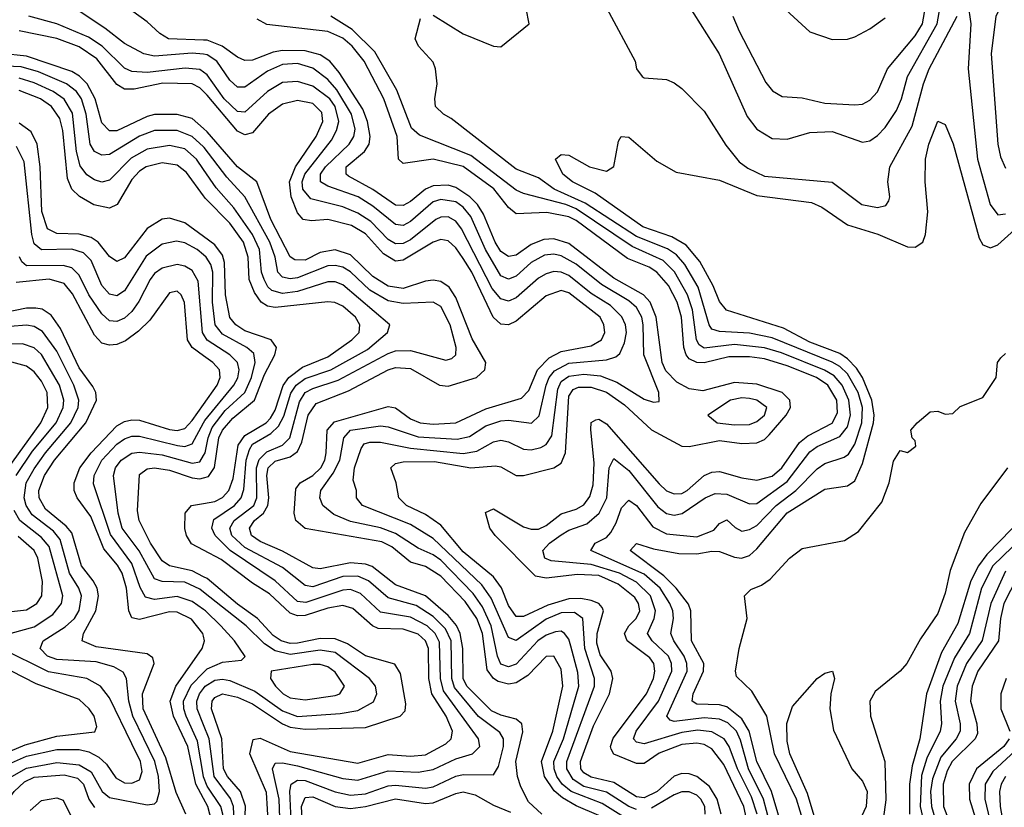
# Model space of a CAD drawing. Header units: inches. Extents: x 990535 to 1117859, y 769386 to 892122.
# Tile 270 of 656: x 1029512 to 1032127, y 872928 to 875021. Entities that reach past the tile are written whole.
import ezdxf

# ---------------------------------------------------------------- set-up
doc = ezdxf.new("R2010")
doc.units = ezdxf.units.IN
doc.header["$MEASUREMENT"] = 0
doc.layers.add('B0827', color=7, linetype='Continuous')
doc.layers.add('B0837', color=7, linetype='Continuous')

msp = doc.modelspace()

# ---------------------------------------------------------------- linework, layer by layer
at = {"layer": 'B0827', "color": 5}
for points, elevation in [([(1030000, 874966.2), (1029907.4, 874970), (1029883.9, 874983.9), (1029850, 875015.2), (1029774.6, 875070), (1029762.6, 875090), (1029787.9, 875110), (1029878.6, 875150), (1029892.2, 875170), (1029887.7, 875210), (1029906.2, 875270), (1029907.4, 875310), (1029898.7, 875338.7), (1029870, 875397.2), (1029849.4, 875490), (1029847, 875527), (1029857.7, 875590), (1029854.7, 875614.7), (1029844.3, 875644.3), (1029767.7, 875747.8), (1029682.1, 875822.1), (1029606.4, 875866.4), (1029470, 875911.4)], 3320), ([(1030000, 874928.6), (1029970, 874931.7), (1029870, 874923.6), (1029841.8, 874930), (1029790, 874957), (1029737.9, 874997.9), (1029629.6, 875069.6)], 3340), ([(1030000, 874881.5), (1029990, 874888.7), (1029951.6, 874891.6), (1029850, 874880.7), (1029810, 874882.6), (1029790, 874891.5), (1029730.7, 874950.7), (1029694.1, 874974.1), (1029610, 875009.3), (1029536.3, 875030)], 3360), ([(1030000, 874829.9), (1029990, 874839.7), (1029970, 874850), (1029891.7, 874851.7), (1029816, 874836), (1029790, 874835.8), (1029770, 874848.7), (1029716.4, 874916.4), (1029670, 874948.3), (1029610, 874970.5), (1029510, 874991.2)], 3380), ([(1030000, 874731.1), (1029970, 874757.8), (1029930, 874769.1), (1029870, 874768.7), (1029850, 874763.5), (1029770, 874725.4), (1029750, 874725.3), (1029730, 874746.5), (1029712, 874810), (1029691.3, 874850), (1029670.7, 874870.7), (1029650, 874883), (1029530, 874923.7), (1029330, 874945.1)], 3420), ([(1030000, 874682.6), (1029970, 874710.6), (1029930, 874726.5), (1029870, 874725.8), (1029830, 874711.2), (1029750, 874662.7), (1029730, 874660.8), (1029710, 874670.8), (1029698.7, 874690), (1029688.2, 874770), (1029675.9, 874810), (1029662.4, 874830), (1029635.9, 874850), (1029562.1, 874882.1), (1029515.4, 874895.4), (1029350, 874902.8)], 3440), ([(1030000, 874622.9), (1029981.4, 874650), (1029950, 874677.3), (1029910, 874686.7), (1029850, 874676.5), (1029807.7, 874652.3), (1029750, 874594.5), (1029730, 874589.2), (1029710, 874595.3), (1029690, 874608.5), (1029672.5, 874632.5), (1029663, 874670), (1029652.2, 874772.2), (1029629.6, 874809.6), (1029600.6, 874830), (1029550, 874853.2), (1029510, 874865.5)], 3460), ([(1030000, 874552.5), (1029954.5, 874614.5), (1029930, 874633.8), (1029890, 874640.2), (1029847.5, 874630), (1029830, 874618.4), (1029810, 874595.9), (1029770.4, 874529.6), (1029750, 874520.1), (1029708.9, 874528.9), (1029670.8, 874550.8), (1029650.2, 874570.2), (1029639.1, 874599.1), (1029625.9, 874725.9), (1029618, 874758), (1029596.3, 874790), (1029566.7, 874810), (1029510, 874832.2)], 3480), ([(1030000, 874444.4), (1029950, 874480.5), (1029910, 874493.4), (1029890, 874490.7), (1029850, 874465.5), (1029790, 874388.2), (1029770, 874378.5), (1029750, 874391.8), (1029720.3, 874430), (1029701.8, 874441.8), (1029670, 874450.8), (1029610, 874452.6), (1029585.4, 874465.4), (1029570.8, 874510.8), (1029566.4, 874630), (1029557.8, 874690), (1029542.4, 874722.4), (1029510, 874745.9)], 3520), ([(1030000, 874395.9), (1029983.1, 874410), (1029950, 874427.5), (1029928.2, 874431.8), (1029890, 874424.4), (1029847.8, 874392.2), (1029790, 874300.3), (1029770, 874287.4), (1029750, 874291.6), (1029730, 874314.6), (1029701.2, 874381.2), (1029681.2, 874401.2), (1029650, 874410.6), (1029570, 874408.8), (1029550, 874424.9), (1029543.8, 874450), (1029523.3, 874643.3), (1029503.7, 874683.7)], 3540), ([(1030000, 874185.4), (1029997.2, 874190), (1029985.6, 874325.6), (1029970, 874354.7), (1029950, 874365.9), (1029930, 874369.9), (1029890, 874360.9), (1029870, 874346.1), (1029858.1, 874330), (1029828.5, 874271.5), (1029810, 874245.2), (1029790, 874227.4), (1029770, 874218.8), (1029750, 874220.5), (1029730, 874239.1), (1029695.3, 874290), (1029670, 874342.3), (1029650, 874361.1), (1029627.5, 874367.5), (1029530, 874366.9), (1029517, 874377), (1029511, 874391)], 3560), ([(1030000, 874127.9), (1029969.8, 874149.8), (1029957, 874170), (1029949.1, 874269.1), (1029940.7, 874290), (1029930, 874299.2), (1029910, 874295), (1029857.5, 874222.5), (1029827.3, 874192.7), (1029792.5, 874167.5), (1029770, 874158.1), (1029750, 874155.9), (1029730, 874161.5), (1029710, 874182.8), (1029652.4, 874292.4), (1029630, 874319.7), (1029590, 874331.2), (1029502.6, 874322.6)], 3580), ([(1029952.6, 872910), (1029927.3, 872967.3), (1029899.9, 873059.9), (1029840, 873190), (1029838, 873230), (1029868.6, 873310), (1029865.3, 873325.3), (1029850, 873335.6), (1029714.9, 873354.9), (1029677.6, 873370), (1029681.6, 873390), (1029714.3, 873450), (1029720.7, 873490), (1029717.3, 873510), (1029707.3, 873530), (1029676.3, 873570), (1029650, 873657.1), (1029635.5, 873675.5), (1029580.4, 873720.4), (1029563.3, 873750), (1029562.4, 873770), (1029577.7, 873810), (1029603.8, 873850), (1029687.4, 873950), (1029715.3, 874010), (1029713.9, 874030), (1029705.8, 874045.8), (1029670, 874095.9), (1029619.8, 874199.8), (1029595.6, 874235.6), (1029571.4, 874251.4), (1029554.4, 874254.4), (1029530, 874253.9), (1029470, 874241.7)], 3620), ([(1029490.5, 873010), (1029530, 873031.7), (1029610, 873046.8), (1029670, 873040.9), (1029702, 873022), (1029730.4, 872970.4), (1029750, 872954.3), (1029850, 872935), (1029870, 872937.3), (1029876.4, 872943.6), (1029883.5, 872970), (1029880.2, 873010), (1029870.3, 873050), (1029812.6, 873170), (1029801.7, 873210), (1029795.5, 873270), (1029786.9, 873286.9), (1029761.5, 873301.5), (1029714.9, 873314.9), (1029610, 873321.2), (1029585.6, 873330), (1029566.3, 873350), (1029574.2, 873370), (1029632.5, 873407.5), (1029657.4, 873430), (1029670, 873451), (1029675.8, 873490), (1029669, 873510), (1029644.4, 873550), (1029619.6, 873639.6), (1029601.4, 873661.4), (1029545, 873705), (1029529, 873730), (1029523.4, 873750), (1029529.2, 873790), (1029550, 873827.2), (1029580, 873870), (1029647.2, 873950), (1029667, 873990), (1029668.7, 874010), (1029655.4, 874050), (1029610, 874140.1), (1029572.5, 874192.5), (1029550, 874205.8), (1029530, 874209.2), (1029442.3, 874202.3)], 3640), ([(1029502.7, 873810), (1029545.8, 873874.2), (1029608.4, 873950), (1029627.2, 873990), (1029628.6, 874010), (1029617.1, 874050), (1029570, 874131.2), (1029550, 874149), (1029519.6, 874159.6), (1029430, 874158.8)], 3660), ([(1029476.8, 873823.2), (1029567.8, 873950), (1029586.7, 873990), (1029584.6, 874030), (1029570, 874060.1), (1029550, 874085.1), (1029530, 874100.3), (1029490.6, 874110.6)], 3680), ([(1030000, 873382.4), (1029998.5, 873390), (1029968.1, 873428.1), (1029930, 873446.8), (1029910, 873447.6), (1029830, 873426.7), (1029810, 873431.1), (1029801.5, 873450), (1029795, 873510), (1029784, 873550), (1029771.7, 873571.7), (1029735.2, 873615.2), (1029700.9, 873700.9), (1029664, 873750), (1029656.3, 873770), (1029656.6, 873790), (1029671.8, 873830), (1029701.9, 873870), (1029770, 873941.2), (1029790, 873953.2), (1029810, 873957.9), (1029830, 873956.4), (1029910, 873932.2), (1029930, 873929), (1029950, 873934.4), (1029970, 873956.1), (1030000, 873998.7)], 3580), ([(1030000, 873453.5), (1029970, 873475), (1029930, 873488.1), (1029870, 873480.2), (1029846.2, 873486.2), (1029832, 873512), (1029810, 873575.5), (1029752.9, 873652.9), (1029707.9, 873787.9), (1029709.7, 873810), (1029729.7, 873850), (1029770, 873893.2), (1029790, 873907.4), (1029810, 873914), (1029830, 873914.1), (1029930.6, 873889.4), (1029950, 873886.6), (1029970, 873893.8), (1030000, 873949.2)], 3560), ([(1030000, 873499.8), (1029990, 873507.7), (1029950, 873526), (1029890, 873528.4), (1029870, 873535.4), (1029829.4, 873609.4), (1029784.3, 873670), (1029773, 873710), (1029760.5, 873810), (1029766.3, 873830), (1029781, 873850), (1029810, 873868.8), (1029830, 873871.9), (1029890, 873864.9), (1029970, 873842.4), (1029990, 873846.3), (1030000, 873862.9)], 3540), ([(1030000, 873540.8), (1029970, 873556.4), (1029909.8, 873569.8), (1029890, 873583.2), (1029859.4, 873630), (1029828.7, 873690), (1029824.4, 873715.6), (1029830, 873811.9), (1029850, 873827), (1029870, 873830.2), (1029910, 873823.8), (1029970, 873803.9), (1029990, 873800.7), (1030000, 873803.4)], 3520), ([(1029488.9, 873391.1), (1029550, 873407.5), (1029599.6, 873440.4), (1029623.2, 873470), (1029626.3, 873490), (1029590, 873621.3), (1029570, 873645), (1029512.2, 873690), (1029497.1, 873717.1)], 3660), ([(1030000, 873611.6), (1029968.3, 873628.3), (1029954.6, 873650), (1029950, 873668.5), (1029951.1, 873710), (1029968.1, 873730), (1030000, 873735.3)], 3480), ([(1029450, 873443.7), (1029530, 873452.4), (1029557.5, 873470), (1029570.5, 873490), (1029572.3, 873527.7), (1029560.2, 873590), (1029550, 873610.5), (1029507.4, 873647.4)], 3680), ([(1029490, 873046.4), (1029530, 873063.7), (1029610, 873081.5), (1029670, 873081.5), (1029695.3, 873075.3), (1029721.7, 873061.7), (1029742.5, 873042.5), (1029766.9, 873006.9), (1029790, 872993.1), (1029810, 872992.2), (1029830, 873001.3), (1029836.9, 873023.1), (1029832.2, 873050), (1029810, 873096.4), (1029750, 873218.7), (1029726.2, 873250), (1029690, 873270.7), (1029588.4, 873288.4), (1029463.2, 873350)], 3660), ([(1030000, 872951.8), (1029979.5, 872990), (1029958.4, 873090), (1029920.5, 873170), (1029911.4, 873210), (1029926.5, 873250), (1029996.8, 873350), (1030000, 873361.2)], 3580), ([(1029470, 873070.4), (1029526.1, 873093.9), (1029610, 873116.8), (1029711.5, 873128.5), (1029717, 873143), (1029709.5, 873170), (1029696.7, 873190), (1029670, 873214.8), (1029555.8, 873255.8), (1029490, 873289.9)], 3680), ([(1030000, 873009.4), (1029999.8, 873010), (1029984.2, 873104.2), (1029954.1, 873170), (1029947.4, 873190), (1029946.8, 873210), (1029967.2, 873252.8), (1030000, 873286.2)], 3560), ([(1030000, 873147.5), (1029982.8, 873190), (1029982.4, 873210), (1029989.2, 873230), (1030000, 873244.1)], 3540), ([(1029386.6, 872813.4), (1029496.7, 872970), (1029524.2, 872995.8), (1029550, 873007.8), (1029630, 873014.7), (1029665.3, 873005.3), (1029680.8, 872990), (1029695.4, 872950), (1029710, 872927.9)], 3620), ([(1029539.9, 872920.1), (1029570, 872946.5), (1029610, 872953.3), (1029627.1, 872947.1), (1029653.4, 872893.4)], 3580)]:
    msp.add_lwpolyline(points, dxfattribs=dict(at, elevation=elevation))
at = {"layer": 'B0837', "color": 5}
for points, elevation in [([(1031405.5, 875030), (1031422.3, 874990), (1031493.4, 874853.4), (1031511.2, 874831.2), (1031536.7, 874816.7), (1031590, 874813.3), (1031650, 874799.1), (1031730, 874794.5), (1031750, 874796.4), (1031770, 874806.9), (1031790, 874828.8), (1031816.4, 874890), (1031890, 874977.7), (1031909.7, 875010), (1031934.3, 875150)], 3280), ([(1031268.9, 875090), (1031369.6, 874930), (1031443.8, 874763.8), (1031470, 874729.4), (1031510, 874705.1), (1031550, 874703.5), (1031610, 874721.2), (1031670, 874723.4), (1031750, 874695.2), (1031770, 874699.1), (1031790, 874712.8), (1031810, 874734.1), (1031840.2, 874779.8), (1031853.6, 874810), (1031869.6, 874870), (1031948.3, 875010), (1031963.8, 875096.2)], 3260), ([(1032136.3, 875090), (1032104.4, 875030), (1032092.4, 874930), (1032109.4, 874690), (1032116.7, 874656.7), (1032130, 874626.2)], 3260), ([(1030610, 875032.6), (1030690, 874983.2), (1030770, 874950.4), (1030790, 874948.2), (1030865.2, 875010), (1030857, 875050)], 3240), ([(1031071.4, 875050), (1031146, 874910), (1031150.3, 874890.3), (1031164.9, 874870), (1031170, 874866), (1031230, 874861.3), (1031250, 874853.1), (1031270, 874837.8), (1031330, 874778), (1031387.4, 874687.4), (1031422.8, 874642.8), (1031446, 874626), (1031490, 874605.1), (1031669.3, 874589.3), (1031748.3, 874530), (1031790, 874522.1), (1031812.6, 874527.4), (1031820.3, 874539.7), (1031823.2, 874550), (1031817.6, 874590), (1031822.5, 874630), (1031882.3, 874737.8), (1031912, 874850), (1031927.1, 874890), (1032001.7, 875030)], 3240), ([(1032030, 875064.9), (1032038.2, 875010), (1032030.7, 874890), (1032055.3, 874650), (1032089, 874530), (1032110, 874502.6), (1032130, 874504.9)], 3240), ([(1031444.1, 872890), (1031435.3, 872930), (1031381.7, 873041.7), (1031350, 873083.6), (1031330, 873094.7), (1031310, 873098.9), (1031270, 873095.2), (1031210, 873072), (1031170, 873044.9), (1031150, 873044.2), (1031089.6, 873069.6), (1031082.7, 873082.7), (1031081, 873090), (1031088.1, 873111.9), (1031176.9, 873230), (1031195.3, 873270), (1031198.8, 873290), (1031195.8, 873310), (1031185.2, 873325.2), (1031125.2, 873370), (1031118.4, 873390), (1031129.2, 873410), (1031149.2, 873430), (1031158.5, 873450), (1031155.7, 873470), (1031145.4, 873485.4), (1031101.2, 873521.2), (1031050, 873544.3), (1030993.2, 873546.8), (1030910, 873536.8), (1030882, 873542), (1030774.6, 873650), (1030760.4, 873670), (1030748.9, 873711.1), (1030770, 873721.2), (1030850, 873673.4), (1030870, 873667), (1030890, 873667.4), (1030910, 873676.5), (1030950, 873707.6), (1030990, 873720.3), (1031010, 873731.9), (1031026.1, 873753.9), (1031035.1, 873784.9), (1031037.4, 873842.6), (1031028.4, 873931.6), (1031030, 873950.7), (1031042.4, 873957.6), (1031050, 873959), (1031070, 873947), (1031210, 873787.8), (1031230, 873769.1), (1031250, 873760.6), (1031270, 873761.9), (1031284.7, 873770), (1031330, 873809.3), (1031350, 873818.7), (1031370, 873819.9), (1031430, 873803.4), (1031470, 873797.6), (1031510, 873807.6), (1031536.4, 873830), (1031582.7, 873897.3), (1031605, 873915), (1031670, 873948.9), (1031684.1, 873975.9), (1031681.7, 874010), (1031658, 874050), (1031628.3, 874070), (1031550, 874100.9), (1031490, 874119.5), (1031450, 874125.2), (1031395.3, 874124.7), (1031330, 874109.1), (1031310, 874109.6), (1031290, 874119.2), (1031281.5, 874130), (1031275.8, 874150), (1031269.6, 874230), (1031258.1, 874270), (1031234.7, 874314.7), (1031204.4, 874350), (1031183.3, 874363.3), (1031126.3, 874386.3), (1030990, 874487.1), (1030970, 874497.2), (1030912, 874508), (1030830, 874504.6), (1030810, 874521.4), (1030771.4, 874571.4), (1030690, 874630.3), (1030610, 874650.2), (1030530, 874638.4), (1030517.7, 874650), (1030514.5, 874710), (1030478.5, 874810), (1030426.6, 874910), (1030394.7, 874950), (1030370, 874971.2), (1030330, 874988.9), (1030167.7, 875007.7), (1030142.2, 875022.2)], 3280), ([(1031470.5, 872910), (1031455.6, 872955.6), (1031418.1, 873030), (1031396, 873090), (1031382.7, 873110), (1031350, 873129.1), (1031313.3, 873133.3), (1031270, 873126.6), (1031170, 873096.7), (1031150, 873100.9), (1031142.4, 873110), (1031148.8, 873130), (1031208.7, 873210), (1031243.5, 873290), (1031243.1, 873310), (1031234.7, 873330), (1031191.7, 873370), (1031179.2, 873390), (1031197, 873430), (1031200.4, 873450), (1031186.8, 873490), (1031150, 873526.5), (1031104.5, 873550), (1031030, 873572.8), (1030923.1, 873583.1), (1030906.5, 873590), (1030901.2, 873610), (1030919.2, 873630), (1030950, 873652.1), (1030970, 873664.2), (1031018.3, 873681.7), (1031050.5, 873709.5), (1031071, 873750), (1031077.4, 873830), (1031090, 873854.9), (1031130, 873822.6), (1031206.7, 873726.7), (1031230, 873708.3), (1031250, 873703.9), (1031271.3, 873708.7), (1031332.2, 873750), (1031358.5, 873761.5), (1031390, 873760.2), (1031450, 873734.8), (1031470, 873735.7), (1031550, 873793.5), (1031610, 873872.8), (1031630, 873886.7), (1031690, 873913.4), (1031710, 873939.2), (1031718.7, 873970), (1031714.1, 874010), (1031696.3, 874050), (1031674.8, 874074.8), (1031649.7, 874089.7), (1031535.5, 874135.5), (1031490, 874149.1), (1031410, 874158.1), (1031330, 874147.9), (1031316.7, 874156.7), (1031308.9, 874170), (1031298.3, 874250), (1031285.1, 874290), (1031250.6, 874350.6), (1031221.1, 874381.1), (1031138.2, 874418.2), (1030990, 874517.8), (1030961.9, 874530), (1030850, 874558.7), (1030830, 874568.1), (1030710, 874659.8), (1030573.6, 874713.6), (1030552.4, 874732.4), (1030513, 874833), (1030455, 874935), (1030394.5, 874994.5), (1030338, 875030)], 3260), ([(1031503.3, 872890), (1031486.9, 872950), (1031447.7, 873030), (1031426.4, 873106.4), (1031415.2, 873130), (1031392.3, 873152.3), (1031370, 873162), (1031330, 873165.8), (1031250, 873156.2), (1031239.6, 873159.6), (1031230.3, 873170), (1031284.2, 873290), (1031284.1, 873310), (1031276.2, 873330), (1031249.2, 873370), (1031241.1, 873390), (1031248.2, 873430), (1031246.9, 873450), (1031238.9, 873470), (1031213, 873510), (1031170, 873547.5), (1031029, 873610), (1031039.8, 873630), (1031070, 873645.3), (1031082, 873658), (1031096.4, 873683.6), (1031110, 873723.8), (1031130, 873744.5), (1031150, 873729.6), (1031193.6, 873673.6), (1031230, 873654.6), (1031310, 873646.4), (1031355.5, 873664.5), (1031370, 873682.4), (1031390, 873691.8), (1031411.7, 873671.7), (1031430, 873662.2), (1031450, 873666.3), (1031470, 873677.2), (1031520.6, 873730), (1031573.5, 873770), (1031630, 873827), (1031650, 873841.3), (1031701.9, 873858.1), (1031713.4, 873866.6), (1031730, 873893), (1031748.3, 873950), (1031749.8, 873990), (1031738.4, 874030), (1031710, 874080.2), (1031690, 874099.4), (1031670, 874110.7), (1031510, 874175.6), (1031450, 874188), (1031370, 874192.6), (1031350, 874198.5), (1031342.7, 874210), (1031313.5, 874310), (1031278.5, 874370), (1031255.8, 874395.8), (1031231.9, 874411.9), (1031150, 874444.5), (1031013.5, 874533.5), (1030931.7, 874570), (1030890, 874600.5), (1030830, 874623.7), (1030658.1, 874758.1), (1030637.1, 874770), (1030616.4, 874790), (1030614.6, 874810), (1030620.2, 874850), (1030616.3, 874890), (1030610, 874907.6), (1030571.1, 874950), (1030561.7, 874970), (1030576.1, 875023.9)], 3240), ([(1031546.6, 875046.6), (1031610, 874988.7), (1031670, 874968.4), (1031710, 874968.9), (1031730, 874974.7), (1031770, 874996.4), (1031810, 875025.3)], 3320), ([(1031374.7, 872910), (1031364.4, 872950), (1031343.6, 872983.6), (1031310, 873009.7), (1031290, 873017), (1031270, 873017.9), (1031250, 873010.9), (1031204.9, 872970), (1031170, 872952.9), (1031150, 872956.2), (1031090, 872994.4), (1031030, 873008.2), (1031010, 873019.8), (1031002.2, 873030), (1031000.8, 873050), (1031035.8, 873144.2), (1031078, 873230), (1031087, 873270), (1031083, 873290), (1031053.3, 873333.3), (1031044.3, 873364.3), (1031045.6, 873390), (1031062.6, 873450), (1031058.6, 873458.6), (1031050.3, 873470), (1031030, 873477.6), (1031002.5, 873482.5), (1030970, 873481.7), (1030914.7, 873465.3), (1030850, 873434.7), (1030830, 873434.7), (1030810, 873463.9), (1030791.1, 873511.1), (1030770, 873540.2), (1030690, 873606.8), (1030630, 873677.6), (1030590, 873705.7), (1030539.3, 873730), (1030518.4, 873750), (1030511.6, 873790), (1030497.5, 873830), (1030510, 873841.2), (1030530, 873846.2), (1030613.4, 873846.6), (1030710, 873830.4), (1030775.4, 873835.4), (1030790, 873832.8), (1030830, 873809.7), (1030850, 873809.3), (1030930.2, 873829.8), (1030950, 873842.6), (1030961, 873870), (1030970, 874020.7), (1030982.2, 874037.8), (1030995.9, 874044.1), (1031030, 874044.1), (1031070.7, 874030.7), (1031117.8, 873997.8), (1031190, 873930.9), (1031270, 873887.4), (1031290, 873886.9), (1031370, 873902.3), (1031430, 873894.5), (1031470, 873896.7), (1031490, 873905.3), (1031502.5, 873917.5), (1031547.2, 873970), (1031558.8, 873990), (1031556.9, 874010), (1031536.7, 874030), (1031470, 874052.2), (1031410, 874056.3), (1031325.8, 874034.2), (1031290, 874039.5), (1031257.5, 874057.5), (1031228.1, 874088.1), (1031218.5, 874110), (1031202.2, 874230), (1031186.6, 874270), (1031168.5, 874290), (1031090, 874334.3), (1030970, 874425.6), (1030930, 874438.3), (1030903.6, 874436.4), (1030870, 874423.8), (1030830, 874395.2), (1030810, 874391.4), (1030790, 874405), (1030774.3, 874430), (1030743.9, 874503.9), (1030727.3, 874530), (1030707.3, 874550), (1030670, 874574.5), (1030650, 874580.6), (1030610, 874579.1), (1030589.6, 874570.4), (1030550, 874537.2), (1030530, 874526.6), (1030510, 874527.8), (1030449.6, 874569.6), (1030385, 874605), (1030378.8, 874610), (1030378.6, 874630), (1030427.9, 874670), (1030440.3, 874690), (1030442.6, 874710), (1030435.7, 874750), (1030422.9, 874782.9), (1030360.6, 874880.6), (1030335.1, 874910), (1030310, 874927.6), (1030270, 874938.1), (1030210, 874939.1), (1030185.3, 874934.7), (1030130, 874913.4), (1030110, 874912.4), (1030090, 874921), (1030049.2, 874950), (1030010, 874965.8), (1030000, 874966.2)], 3320), ([(1031150, 872922), (1031130, 872930), (1031070, 872968.4), (1031010, 872983.7), (1030981.6, 873001.6), (1030964.7, 873030), (1030965.2, 873050), (1031038.5, 873250), (1031038.3, 873270), (1031012.8, 873350), (1031007.4, 873430), (1030985.5, 873445.5), (1030950, 873444.8), (1030910, 873427.8), (1030830, 873371.4), (1030810, 873379.5), (1030764.1, 873484.1), (1030739.5, 873519.5), (1030610, 873642.1), (1030550, 873679.1), (1030422.2, 873730), (1030406.3, 873750), (1030405.9, 873770), (1030397.5, 873797.5), (1030401.3, 873830), (1030418.3, 873881.7), (1030426.5, 873893.5), (1030441.7, 873898.3), (1030470, 873898.6), (1030550, 873882.5), (1030690, 873868.3), (1030726.1, 873873.9), (1030770, 873898.9), (1030790, 873903.2), (1030810, 873898.9), (1030850, 873879.5), (1030870, 873878.1), (1030895.6, 873884.4), (1030910, 873891.9), (1030924.8, 873915.2), (1030940.6, 874039.4), (1030950, 874059), (1030970, 874073.4), (1031010, 874079), (1031054.3, 874074.3), (1031097.7, 874057.7), (1031170, 874012.5), (1031195.2, 874004.8), (1031210, 874006.4), (1031208.9, 874030), (1031169.7, 874130), (1031167.3, 874210), (1031163.9, 874230), (1031150, 874256), (1031130, 874273.9), (1031057, 874317), (1030990, 874371), (1030950, 874393.4), (1030930, 874397.8), (1030905.2, 874394.8), (1030870, 874375.8), (1030830, 874339.2), (1030810, 874330.9), (1030790, 874340.4), (1030748.8, 874410), (1030710, 874497.5), (1030690, 874522.9), (1030670, 874536.4), (1030630, 874543.3), (1030610, 874537.1), (1030550, 874484.3), (1030530, 874473.7), (1030510, 874476.7), (1030450, 874525), (1030410.7, 874550), (1030330, 874578.4), (1030310.4, 874590), (1030311.1, 874610), (1030323.9, 874630), (1030387, 874690), (1030399.3, 874710), (1030403, 874730), (1030392.9, 874770), (1030354, 874834), (1030330, 874861.7), (1030290, 874891.8), (1030250, 874904.1), (1030210, 874901.4), (1030170, 874883.9), (1030110, 874841.3), (1030090, 874841.1), (1030070, 874859.9), (1030035.4, 874910), (1030010, 874927.6), (1030000, 874928.6)], 3340), ([(1031130, 872894.1), (1031058.7, 872938.7), (1030976.1, 872970), (1030952.7, 872990), (1030938.8, 873010), (1030931.3, 873030), (1030930.5, 873050), (1030955.8, 873110), (1030996.9, 873250), (1030994.1, 873285.9), (1030975.9, 873355.9), (1030970, 873375.2), (1030958.9, 873390), (1030950, 873395.8), (1030934.6, 873394.6), (1030910, 873385.2), (1030887.7, 873370), (1030830, 873308.3), (1030810, 873301.1), (1030790, 873308.1), (1030780.7, 873330), (1030763.9, 873410), (1030740.6, 873460.6), (1030716.3, 873496.3), (1030630, 873584.3), (1030610, 873598.8), (1030570, 873616.5), (1030510, 873655.9), (1030470, 873670.2), (1030390, 873687.4), (1030346, 873706), (1030317.2, 873730), (1030308.5, 873750), (1030311.9, 873770), (1030344.3, 873815.7), (1030362, 873850), (1030372.5, 873910), (1030390, 873930), (1030470, 873941.5), (1030490, 873939.3), (1030570, 873912.2), (1030673.5, 873906.5), (1030706.5, 873913.5), (1030750, 873941.7), (1030790, 873955), (1030810, 873957.1), (1030870.9, 873949.1), (1030891.6, 873968.4), (1030910.3, 874050), (1030917.9, 874070), (1030932.2, 874087.8), (1030970, 874108.1), (1031070, 874117.4), (1031095.4, 874124.7), (1031105.9, 874134.1), (1031117.8, 874162.2), (1031123.3, 874190), (1031121.1, 874210), (1031111.4, 874231.4), (1031081, 874261), (1031030, 874293), (1030970, 874341.2), (1030950, 874350), (1030930, 874351.7), (1030910, 874345.7), (1030890, 874333.6), (1030830, 874281.8), (1030810, 874273.2), (1030790, 874278.7), (1030766.9, 874306.9), (1030684.8, 874464.8), (1030670, 874485.4), (1030650, 874496.6), (1030630, 874496.4), (1030616.9, 874490), (1030550, 874436), (1030530, 874425.8), (1030510, 874424.7), (1030490, 874436.7), (1030444.3, 874484.3), (1030410, 874506.6), (1030370, 874523.4), (1030285, 874545), (1030264, 874570), (1030262, 874590), (1030269.1, 874610), (1030339.5, 874700.5), (1030353.6, 874726.4), (1030359.4, 874750), (1030350, 874789.9), (1030335.6, 874810), (1030290, 874844.3), (1030250, 874856.8), (1030210, 874854.1), (1030170, 874830.2), (1030110, 874774.7), (1030090, 874776.5), (1030054.7, 874810), (1030010, 874874.2), (1030000, 874881.5)], 3360), ([(1031050, 872906.7), (1030990, 872931.9), (1030953, 872953), (1030931.6, 872971.6), (1030905.8, 873010), (1030897.3, 873050), (1030927.5, 873130), (1030954.5, 873250), (1030950, 873294.8), (1030930, 873329.4), (1030910, 873329), (1030861.3, 873278.7), (1030830, 873258.9), (1030810, 873255.6), (1030782.8, 873262.8), (1030770, 873270.5), (1030753.4, 873293.4), (1030741, 873390), (1030725.6, 873430), (1030694.5, 873474.5), (1030630, 873542), (1030590, 873568), (1030550, 873579), (1030500, 873620), (1030473.3, 873633.3), (1030270, 873668.8), (1030244.9, 873690), (1030240.8, 873710), (1030245.4, 873774.6), (1030256.5, 873790), (1030290, 873809.4), (1030311.6, 873830), (1030322.3, 873850), (1030326.1, 873870), (1030328.1, 873930), (1030347.6, 873952.4), (1030490, 873993.4), (1030510, 873989.1), (1030550, 873960.6), (1030575.6, 873950), (1030610, 873946), (1030670, 873949.8), (1030750, 873986.7), (1030844.7, 874015.3), (1030864.1, 874035.9), (1030887.2, 874090), (1030917.8, 874122.2), (1030950, 874139.2), (1031030, 874154.5), (1031056.9, 874170), (1031065.8, 874190), (1031063.6, 874210), (1031053.5, 874230), (1030970, 874294.8), (1030950, 874300.9), (1030910, 874287), (1030830, 874219.8), (1030810, 874209.7), (1030790, 874211.9), (1030769.5, 874230), (1030712.2, 874350), (1030690, 874385.9), (1030670, 874414.4), (1030650, 874433), (1030630, 874436.8), (1030610, 874429.7), (1030530, 874381.7), (1030510, 874379.5), (1030478.4, 874398.4), (1030430, 874451.7), (1030393.4, 874473.4), (1030330, 874490.2), (1030286.5, 874486.5), (1030264.9, 874490), (1030250, 874507.7), (1030232.7, 874550), (1030228.5, 874590), (1030244.6, 874630), (1030299, 874710), (1030316.7, 874750), (1030313.8, 874773.8), (1030290, 874798), (1030250, 874806), (1030210, 874796.3), (1030172.5, 874770), (1030130, 874720.1), (1030110, 874714.8), (1030090, 874724.2), (1030010, 874820.1), (1030000, 874829.9)], 3380), ([(1031532.7, 872890), (1031508.6, 872970), (1031469.7, 873050), (1031449.6, 873130), (1031430, 873163.1), (1031390, 873195.1), (1031370, 873200.3), (1031310, 873201.8), (1031297.4, 873210), (1031300.2, 873230), (1031327.7, 873290), (1031329.2, 873310), (1031296.1, 873370), (1031294.3, 873450), (1031287.8, 873467.8), (1031255.3, 873510), (1031222.9, 873542.9), (1031133.3, 873610), (1031150, 873628.6), (1031194.9, 873614.9), (1031262.2, 873602.2), (1031310, 873601.2), (1031350, 873608.8), (1031370, 873607.6), (1031410, 873592.4), (1031428.7, 873590), (1031450, 873597), (1031470, 873614.6), (1031550, 873710.3), (1031650, 873773.2), (1031710, 873782.2), (1031730, 873795.1), (1031750, 873841.2), (1031779, 873950), (1031781.2, 873970), (1031774.9, 874010), (1031750.3, 874070.3), (1031734.6, 874094.6), (1031710, 874120), (1031690, 874133.7), (1031610, 874164.1), (1031540.7, 874200.7), (1031388.9, 874248.9), (1031370, 874271.9), (1031353.7, 874313.7), (1031318.6, 874378.6), (1031281.7, 874421.7), (1031244.1, 874444.1), (1031166.7, 874470), (1031039.8, 874559.8), (1030979.8, 874590), (1030954, 874610), (1030935.1, 874650), (1030950, 874662.6), (1030970, 874661.1), (1031024.9, 874630), (1031070, 874618), (1031089.5, 874630.5), (1031102.5, 874697.5), (1031109, 874710), (1031130, 874708.2), (1031204.4, 874644.4), (1031255.5, 874615.5), (1031370, 874593.9), (1031470, 874553.6), (1031614.9, 874534.9), (1031642.5, 874522.5), (1031710, 874475.5), (1031791.2, 874451.2), (1031870, 874417), (1031890, 874416), (1031910.8, 874429.2), (1031917.6, 874450), (1031923.6, 874510), (1031916.7, 874590), (1031917.5, 874650), (1031926.1, 874690), (1031950, 874750.7), (1031970, 874742.4), (1031991.2, 874691.1), (1032060.4, 874440.4), (1032070, 874422.4), (1032090, 874414.9), (1032110, 874422.2), (1032190, 874494.7)], 3220), ([(1030898.5, 872910), (1030863.1, 872943.1), (1030842.4, 872982.4), (1030833.6, 873010), (1030829.8, 873050), (1030848.4, 873128.4), (1030845.5, 873150), (1030830, 873162.7), (1030790, 873172.6), (1030764.7, 873184.7), (1030699.3, 873250), (1030689.8, 873270), (1030688.4, 873350), (1030681.5, 873390), (1030671.6, 873411.6), (1030650, 873437.6), (1030590, 873489.6), (1030510, 873519.2), (1030447.7, 873567.7), (1030430, 873574), (1030390, 873577.6), (1030310, 873562.1), (1030290, 873564.5), (1030210, 873608.3), (1030150, 873634.1), (1030127.2, 873650), (1030122.2, 873670), (1030135.8, 873690), (1030159.1, 873710), (1030170.6, 873730), (1030173.6, 873750), (1030167.8, 873810), (1030171.5, 873830), (1030190, 873848), (1030230, 873859.6), (1030250, 873873.3), (1030261.5, 873898.5), (1030278, 873970), (1030298.8, 874001.2), (1030385.1, 874034.9), (1030490, 874090), (1030510, 874096.4), (1030550, 874093.8), (1030626.4, 874050), (1030650, 874046.7), (1030724.7, 874070), (1030747, 874090), (1030749.9, 874110), (1030713.1, 874173.1), (1030670, 874282.5), (1030652.3, 874310), (1030630, 874324.7), (1030610, 874328.4), (1030590, 874326.2), (1030530, 874306.9), (1030490, 874312.3), (1030450, 874338.7), (1030390, 874395.9), (1030350, 874409.1), (1030310, 874401.8), (1030270, 874381.7), (1030242.7, 874382.7), (1030230, 874391), (1030178.4, 874490), (1030141.9, 874590), (1030090, 874629.7), (1030010, 874722.3), (1030000, 874731.1)], 3420), ([(1030234.4, 872854.4), (1030229.2, 872970.8), (1030232.6, 872990), (1030250, 873000.6), (1030270, 872999.2), (1030350, 872969.4), (1030390, 872960.1), (1030430, 872964.3), (1030490, 872985.1), (1030510, 872987), (1030590, 872979.3), (1030610, 872982.5), (1030670, 873010.5), (1030690, 873015.4), (1030770, 873014.6), (1030783.8, 873036.2), (1030796.5, 873090), (1030796.9, 873110), (1030786.6, 873126.6), (1030730, 873169.7), (1030666.3, 873246.3), (1030659.2, 873270), (1030657.3, 873370), (1030642.5, 873402.5), (1030610, 873435), (1030564.4, 873464.4), (1030490, 873484.7), (1030438.1, 873530), (1030410, 873542.4), (1030370, 873541.2), (1030290, 873514.3), (1030270, 873517.5), (1030210, 873565.5), (1030110, 873618.5), (1030075.5, 873650), (1030069.5, 873670), (1030081.1, 873690), (1030133.7, 873730), (1030141.3, 873750), (1030141.1, 873830), (1030148.2, 873851.8), (1030167.7, 873872.3), (1030209.6, 873890.4), (1030229.1, 873910), (1030254.9, 874005.1), (1030270.1, 874029.9), (1030290, 874040.9), (1030357.5, 874062.5), (1030490, 874134), (1030510, 874140.9), (1030550, 874141.7), (1030643.9, 874116.1), (1030659.4, 874120.6), (1030669.9, 874130), (1030670.9, 874150), (1030655.4, 874210), (1030630, 874258.9), (1030610, 874270.3), (1030530, 874266.4), (1030490, 874273.8), (1030442.1, 874302.1), (1030390, 874350.4), (1030370, 874362.9), (1030350, 874367.9), (1030330, 874366.3), (1030250, 874334.5), (1030230, 874331.8), (1030210, 874336.8), (1030197.8, 874350), (1030189.9, 874390.1), (1030175.7, 874430), (1030109.7, 874549.7), (1030062.1, 874602.1), (1030001.4, 874681.4), (1030000, 874682.6)], 3440), ([(1030204.8, 872850), (1030200.8, 872950), (1030182.9, 873030), (1030190, 873045.1), (1030210, 873046.1), (1030250, 873038.7), (1030370, 873004.7), (1030410, 873000.7), (1030490, 873025.1), (1030570, 873021.7), (1030610, 873028.4), (1030670, 873056.6), (1030714.6, 873070), (1030734, 873090), (1030730.3, 873110), (1030637.2, 873237.2), (1030629.1, 873270), (1030626.8, 873366.8), (1030614.8, 873390), (1030593.7, 873410), (1030550, 873433.6), (1030470, 873446.7), (1030416.5, 873496.5), (1030390, 873506.5), (1030370, 873504.7), (1030272, 873471.9), (1030250, 873474.8), (1030190.3, 873530), (1030070.5, 873610.5), (1030031.1, 873650), (1030022.2, 873670), (1030027.5, 873692.5), (1030082, 873730), (1030100.1, 873750), (1030107.3, 873772.7), (1030113.3, 873850), (1030121.7, 873878.3), (1030130, 873892.6), (1030178.7, 873921.3), (1030199.5, 873940.5), (1030213.1, 873966.9), (1030231.7, 874028.3), (1030246.4, 874050), (1030270, 874067.4), (1030338.4, 874090), (1030435.3, 874144.7), (1030488.6, 874190), (1030494.6, 874210), (1030370, 874316.3), (1030350, 874324.5), (1030330, 874323.8), (1030250, 874298.2), (1030210, 874293.2), (1030181.2, 874301.2), (1030170.6, 874310.6), (1030160.8, 874330), (1030154.4, 874350), (1030148.9, 874410), (1030130, 874450), (1030080.6, 874520.6), (1030033.7, 874573.7), (1030000, 874622.9)], 3460), ([(1030000, 873735.3), (1030030, 873740.3), (1030050, 873751.4), (1030066.8, 873770), (1030078.5, 873801.5), (1030092, 873890), (1030110, 873916.3), (1030166.8, 873950), (1030178, 873962), (1030190, 873983), (1030211.4, 874048.6), (1030226.6, 874070), (1030262.6, 874097.4), (1030330, 874124.8), (1030394.3, 874170), (1030413.6, 874190), (1030415.3, 874210), (1030403.7, 874230), (1030370, 874259.5), (1030348.9, 874268.9), (1030330, 874271.4), (1030190, 874256.3), (1030170, 874259.3), (1030153.2, 874270), (1030135.8, 874295.8), (1030121.1, 874330), (1030118.3, 874390), (1030106.1, 874430), (1030070, 874479.7), (1030005.3, 874545.3), (1030000, 874552.5)], 3480), ([(1030000, 873803.4), (1030013, 873807), (1030029.4, 873830.6), (1030040.6, 873910), (1030050, 873930), (1030077.7, 873962.3), (1030135.2, 874010), (1030161.7, 874078.3), (1030189.2, 874130), (1030194, 874150), (1030179.6, 874170), (1030110, 874194.4), (1030085.8, 874210), (1030069.5, 874229.5), (1030058.1, 874290), (1030055.4, 874375.4), (1030050, 874395.1), (1030030, 874422.7), (1030000, 874444.4)], 3520), ([(1030000, 873862.9), (1030004.2, 873870), (1030012, 873910), (1030023.2, 873936.8), (1030057.8, 873982.2), (1030109.3, 874030), (1030127, 874070), (1030137, 874110), (1030133.5, 874133.5), (1030114.7, 874150), (1030050, 874184.8), (1030031.3, 874210), (1030023.5, 874270), (1030024.3, 874350), (1030019.4, 874370), (1030007.1, 874390), (1030000, 874395.9)], 3540), ([(1030000, 873949.2), (1030003.8, 873956.2), (1030080.8, 874050), (1030090.9, 874069.1), (1030094.5, 874090), (1030090.3, 874110.3), (1030070.3, 874130), (1030010, 874168.9), (1030000, 874185.4)], 3560), ([(1031594.2, 872885.8), (1031574.7, 872950), (1031516.9, 873070), (1031495.7, 873170), (1031456.6, 873236.6), (1031415.8, 873275.8), (1031413.1, 873290), (1031422.4, 873350), (1031444.2, 873430), (1031436.5, 873490), (1031453.2, 873506.8), (1031481.7, 873518.3), (1031505.4, 873534.6), (1031556.4, 873590), (1031590, 873615.5), (1031702.8, 873637.2), (1031739.5, 873660.5), (1031801.5, 873738.5), (1031820.9, 873790), (1031832.5, 873847.5), (1031850, 873876), (1031870, 873871), (1031892.2, 873887.8), (1031890, 873902), (1031882, 873910), (1031879, 873930), (1031895.6, 873950), (1031930, 873978.4), (1031950, 873980.4), (1031970, 873972.7), (1031990, 873974), (1032010, 873993), (1032070, 874017.1), (1032105.1, 874070), (1032109.2, 874110), (1032117.5, 874122.5), (1032130, 874134)], 3180), ([(1030000, 873998.7), (1030036.2, 874050), (1030044.6, 874070), (1030042.2, 874090), (1030024.6, 874110), (1030000, 874127.9)], 3580), ([(1032135.5, 873830), (1032064.8, 873735.2), (1032021.4, 873658.6), (1031982.8, 873557.2), (1031970, 873497), (1031950, 873443.3), (1031904.2, 873375.8), (1031867.7, 873310), (1031850, 873289.5), (1031784.3, 873235.7), (1031770.1, 873210), (1031771.7, 873170), (1031809.8, 873049.8), (1031811.9, 872948.2), (1031798.7, 872850)], 3180), ([(1032245.6, 873770), (1032080.1, 873599.9), (1032058.1, 873570), (1032037.7, 873530), (1032003.2, 873416.8), (1031960.4, 873339.6), (1031920.3, 873230), (1031902.4, 873110), (1031881.8, 873038.2), (1031875.3, 872990), (1031874.8, 872910)], 3220), ([(1032199.9, 873670), (1032096.5, 873570), (1032066.5, 873510), (1032034.4, 873390), (1031994.7, 873325.3), (1031963.7, 873250), (1031956.6, 873210), (1031960, 873150), (1031956.8, 873130), (1031921.1, 873058.9), (1031907, 873013), (1031903.1, 872930), (1031930.8, 872810)], 3240), ([(1030175.1, 872835.1), (1030167.4, 872967.4), (1030123.4, 873070), (1030131.7, 873108.3), (1030150, 873112), (1030230, 873076.3), (1030410, 873045.8), (1030490, 873068.5), (1030550, 873063.7), (1030590, 873067.7), (1030643.4, 873096.6), (1030657.5, 873110), (1030661.5, 873130), (1030644.6, 873170), (1030606.3, 873230), (1030598.2, 873270), (1030597.9, 873350), (1030589.5, 873370), (1030570, 873388.2), (1030530, 873401.2), (1030463.4, 873403.4), (1030448.4, 873410), (1030396.5, 873456.5), (1030370, 873464.3), (1030330, 873457.3), (1030270, 873437.8), (1030250, 873436.6), (1030230, 873443.9), (1030175.1, 873495.1), (1030130, 873523.7), (1030046.9, 873586.9), (1030000, 873611.6)], 3480), ([(1030108, 872830), (1030111.6, 872931.6), (1030098.3, 872970), (1030063.8, 873010), (1030052.8, 873030), (1030048.8, 873110), (1030021, 873190), (1030023, 873210), (1030030, 873220.1), (1030050, 873230), (1030090, 873221), (1030130, 873202.8), (1030210, 873150.2), (1030230, 873141.4), (1030270, 873135.5), (1030430, 873140.5), (1030522.6, 873170), (1030535.2, 873184.8), (1030536.9, 873203.1), (1030523.3, 873283.3), (1030508.2, 873308.2), (1030430.3, 873330.3), (1030382.7, 873362.7), (1030350, 873376.1), (1030310, 873376.7), (1030250, 873363.9), (1030230, 873363.5), (1030206.5, 873370), (1030184.8, 873384.8), (1030143.3, 873430), (1030090, 873467.9), (1030010, 873535.6), (1030000, 873540.8)], 3520), ([(1032130, 873555.3), (1032090.7, 873470), (1032068.4, 873371.6), (1032026.4, 873310), (1032001.8, 873250), (1031996.7, 873210), (1032009.6, 873150), (1032009.5, 873130), (1031998.7, 873110), (1031958.4, 873061.6), (1031935.9, 873004.1), (1031931.2, 872970), (1031933.7, 872930), (1031968.9, 872810)], 3260), ([(1032161.3, 873538.7), (1032125.4, 873470), (1032116.4, 873430), (1032111.4, 873370), (1032056.4, 873290), (1032041.1, 873250), (1032037.1, 873210), (1032053.5, 873150), (1032055.4, 873124.6), (1032049.6, 873110), (1031988.4, 873050), (1031975, 873025), (1031964.6, 872990), (1031965.6, 872930), (1031996.1, 872850)], 3280), ([(1030000, 873244.1), (1030004.5, 873250), (1030030, 873265.8), (1030050, 873268.7), (1030070, 873265.4), (1030136.3, 873236.3), (1030210, 873184.3), (1030250, 873169.7), (1030362.9, 873177.1), (1030410, 873185.1), (1030451.7, 873208.3), (1030460.5, 873230), (1030456.5, 873250), (1030440.5, 873270), (1030350, 873339.7), (1030310, 873345.3), (1030230, 873334.5), (1030190, 873343.7), (1030162.2, 873362.2), (1030112.9, 873410), (1030000, 873499.8)], 3540), ([(1030000, 873286.2), (1030010, 873296.4), (1030050, 873313.9), (1030101.2, 873318.8), (1030111, 873329), (1030082.1, 873370), (1030046.1, 873410), (1030004.9, 873450), (1030000, 873453.5)], 3560), ([(1030000, 873361.2), (1030002.5, 873370), (1030000, 873382.4)], 3580), ([(1031632.1, 872870), (1031604.4, 872964.4), (1031557.5, 873070), (1031550, 873103.7), (1031548.9, 873151.1), (1031564.1, 873195.9), (1031630, 873270.3), (1031650, 873284.9), (1031670.4, 873290), (1031675.8, 873270), (1031665.8, 873230), (1031663.2, 873190), (1031673.5, 873133.5), (1031721.6, 873030), (1031750, 872997.6), (1031762.4, 872970), (1031759.7, 872930), (1031730, 872865.3)], 3160), ([(1032131.8, 873270), (1032117.3, 873230), (1032117.8, 873190), (1032141.7, 873130)], 3320), ([(1030000, 872710.9), (1030010, 872720.4), (1030059.4, 872760.6), (1030071.9, 872788.1), (1030081.5, 872890), (1030080, 872930), (1030071.5, 872951.5), (1030028.2, 873010), (1030015.1, 873110), (1030000, 873147.5)], 3540), ([(1032139.5, 873110), (1032125.7, 873090), (1032053.3, 873030), (1032033.1, 872990), (1032034.7, 872950), (1032065.2, 872850)], 3320), ([(1032168.1, 873090), (1032096.5, 873023.5), (1032076, 872990), (1032075.1, 872950), (1032097, 872857)], 3340), ([(1030000, 872751.9), (1030023.6, 872776.4), (1030040.5, 872819.5), (1030051.4, 872910), (1030046.3, 872930), (1030010, 872984.5), (1030000, 873009.4)], 3560), ([(1032129.8, 873010), (1032118.4, 872990), (1032113.7, 872970), (1032115.8, 872930), (1032144.1, 872770)], 3360), ([(1030264.8, 872850), (1030260.5, 872930), (1030270, 872954.6), (1030290, 872955.6), (1030350, 872930.4), (1030390, 872924.8), (1030430, 872930), (1030510, 872950.6), (1030590, 872938.4), (1030610, 872940.1), (1030670, 872965.2), (1030690, 872969.1), (1030721.6, 872961.6), (1030770, 872933.5), (1030814.9, 872914.9)], 3420), ([(1031332.3, 872910), (1031331.9, 872930), (1031321.2, 872950), (1031310, 872960.5), (1031290, 872969.4), (1031270, 872969.2), (1031250, 872960.9), (1031190, 872925.9)], 3340), ([(1030000, 872803.3), (1030006.3, 872813.7), (1030021.8, 872890), (1030011.7, 872930), (1030000, 872951.8)], 3580)]:
    msp.add_lwpolyline(points, dxfattribs=dict(at, elevation=elevation))
for points, elevation in [([(1031430, 874016.3), (1031399.8, 874010), (1031339, 873970), (1031364.4, 873950), (1031410, 873943.9), (1031450, 873945.3), (1031470, 873952.9), (1031489.9, 873970), (1031495.7, 873990), (1031470, 874009.5), (1031450, 874014.4)], 3340), ([(1030310, 873307.7), (1030290, 873307.5), (1030179.5, 873290), (1030178.1, 873270), (1030191.2, 873250), (1030211.4, 873230), (1030230, 873219), (1030270, 873213.6), (1030350, 873225.4), (1030361.7, 873230), (1030374.4, 873250), (1030350, 873287), (1030330, 873301.7)], 3560)]:
    msp.add_lwpolyline(points, close=True, dxfattribs=dict(at, elevation=elevation))

doc.saveas('drawing.dxf')
